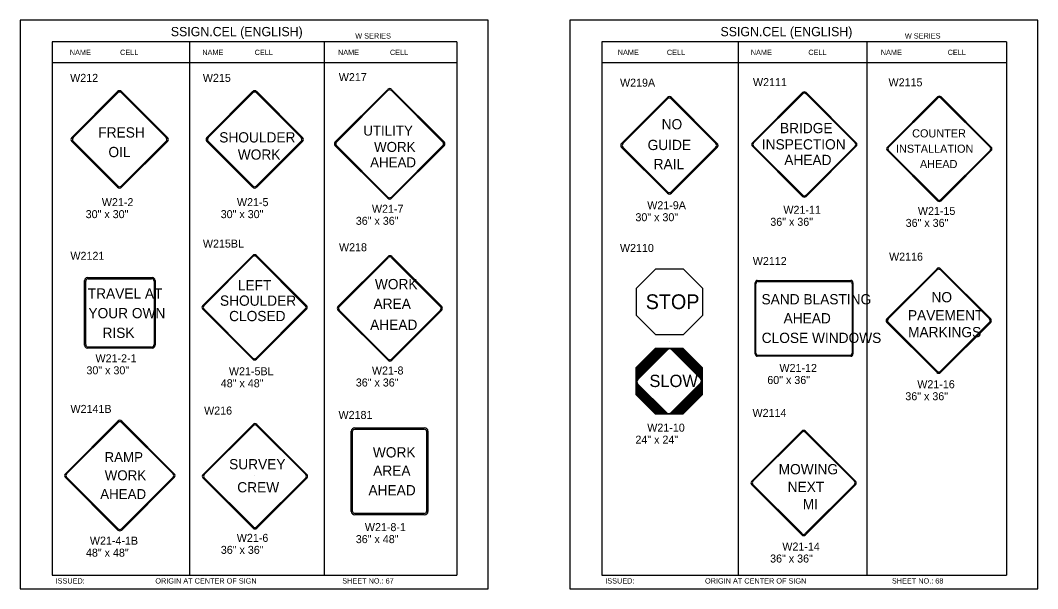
# Model space of a CAD drawing. Extents: x -5299 to 22597, y -19549 to -1808.
# Drawn here: x 121 to 1646, y -8230 to -7378 of the extents above; entities that cross this region are included whole.
import ezdxf

# ---------------------------------------------------------------- set-up
doc = ezdxf.new("R2010")
doc.units = 0
for name, color, linetype in [('Level 1', 7, 'Continuous'), ('Level 2', 7, 'Continuous'), ('Level 3', 7, 'Continuous'), ('Level 62', 7, 'Continuous')]:
    doc.layers.add(name, color=color, linetype=linetype)

msp = doc.modelspace()

# ---------------------------------------------------------------- linework, layer by layer
at = {"layer": 'Level 1'}
for p, q in [((775.8, -7410), (168.7, -7410)), ((168.7, -7410), (168.7, -8210)), ((374.6, -7410), (374.6, -8210)), ((576.7, -7410), (576.7, -8210)), ((775.8, -7410), (775.8, -8210)), ((1599.7, -7410), (992.7, -7410)), ((992.7, -7410), (992.7, -8210)), ((1197.4, -7410), (1197.4, -8210)), ((1390.2, -7410), (1390.2, -8210)), ((1599.7, -7410), (1599.7, -8210)), ((775.8, -7441.7), (168.7, -7441.7)), ((1599.7, -7441.7), (992.7, -7441.7)), ((198.3, -7553.4), (267.1, -7484.6)), ((200.3, -7553.6), (267.3, -7486.6)), ((272.8, -7486.6), (339.9, -7553.6)), ((273.1, -7484.6), (341.8, -7553.4)), ((400.8, -7553.4), (469.5, -7484.6)), ((402.8, -7553.6), (469.8, -7486.6)), ((475.3, -7486.6), (542.3, -7553.6)), ((475.5, -7484.6), (544.3, -7553.4)), ((593.2, -7560.2), (672.1, -7481.3)), ((595.1, -7560.4), (672.3, -7483.2)), ((677.5, -7483.2), (754.7, -7560.4)), ((677.7, -7481.3), (756.5, -7560.2)), ((1218.7, -7561.3), (1293.8, -7486.2)), ((1299.2, -7486.2), (1374.3, -7561.3)), ((1022.5, -7562.3), (1091.3, -7493.5)), ((1024.5, -7562.5), (1091.5, -7495.5)), ((1097, -7495.5), (1164, -7562.5)), ((1097.3, -7493.5), (1166, -7562.3)), ((1220.5, -7561.5), (1294, -7488)), ((1299, -7488), (1372.5, -7561.5)), ((1421, -7567.8), (1496.1, -7492.7)), ((1422.8, -7568.1), (1496.4, -7494.5)), ((1501.3, -7494.5), (1574.9, -7568.1)), ((1501.5, -7492.7), (1576.7, -7567.8)), ((267.1, -7628.1), (198.3, -7559.4)), ((267.3, -7626.1), (200.3, -7559.1)), ((268.9, -7554.7), (268.9, -7554.7)), ((339.9, -7559.1), (272.8, -7626.1)), ((341.8, -7559.4), (273.1, -7628.1)), ((469.5, -7628.1), (400.8, -7559.4)), ((469.8, -7626.1), (402.8, -7559.1)), ((472.4, -7555.8), (472.4, -7555.8)), ((542.3, -7559.1), (475.3, -7626.1)), ((544.3, -7559.4), (475.5, -7628.1)), ((674.9, -7563), (674.9, -7563)), ((674.9, -7563), (674.9, -7563)), ((672.1, -7644.6), (593.2, -7565.8)), ((672.3, -7642.8), (595.1, -7565.6)), ((754.7, -7565.6), (677.5, -7642.8)), ((756.5, -7565.8), (677.7, -7644.6)), ((1091.3, -7637), (1022.5, -7568.3)), ((1091.5, -7635.1), (1024.5, -7568)), ((1094.4, -7565.7), (1094.4, -7565.7)), ((1164, -7568), (1097, -7635.1)), ((1166, -7568.3), (1097.3, -7637)), ((1293.8, -7641.8), (1218.7, -7566.7)), ((1294, -7640), (1220.5, -7566.4)), ((1296.8, -7564.1), (1296.8, -7564.1)), ((1372.5, -7566.4), (1299, -7640)), ((1374.3, -7566.7), (1299.2, -7641.8)), ((1496.1, -7648.3), (1421, -7573.2)), ((1496.4, -7646.5), (1422.8, -7573)), ((1498.2, -7570.6), (1498.2, -7570.6)), ((1574.9, -7573), (1501.3, -7646.5)), ((1576.7, -7573.2), (1501.5, -7648.3)), ((394.6, -7805.6), (469.7, -7730.5)), ((475.1, -7730.5), (550.2, -7805.6)), ((396.4, -7805.8), (469.9, -7732.2)), ((474.9, -7732.2), (548.4, -7805.8)), ((597.4, -7807.1), (672.5, -7732)), ((599.2, -7807.4), (672.7, -7733.8)), ((677.7, -7733.8), (751.2, -7807.4)), ((677.9, -7732), (753, -7807.1)), ((1420.2, -7825.5), (1495.4, -7750.3)), ((1422, -7825.7), (1495.6, -7752.1)), ((1500.5, -7752.1), (1574.1, -7825.7)), ((1500.7, -7750.3), (1575.9, -7825.5)), ((217.6, -7865.2), (217.6, -7767.9)), ((219.2, -7864), (219.2, -7769.2)), ((221.8, -7763.7), (319.1, -7763.7)), ((223.1, -7765.3), (317.9, -7765.3)), ((321.7, -7769.2), (321.7, -7864)), ((323.3, -7767.9), (323.3, -7865.2)), ((1222.9, -7877.9), (1222.9, -7771.7)), ((1224, -7876.8), (1224, -7772.8)), ((1225.8, -7767.9), (1366.4, -7767.9)), ((1226.7, -7769.3), (1365.5, -7769.3)), ((1368.2, -7772.8), (1368.2, -7876.8)), ((1369.3, -7771.7), (1369.3, -7877.9)), ((472.3, -7808), (472.3, -7808)), ((270.4, -7816.7), (270.4, -7816.7)), ((469.7, -7886.1), (394.6, -7811)), ((469.9, -7884.3), (396.4, -7810.7)), ((548.4, -7810.7), (474.9, -7884.3)), ((550.2, -7811), (475.1, -7886.1)), ((672.5, -7887.6), (597.4, -7812.5)), ((672.7, -7885.9), (599.2, -7812.3)), ((675.7, -7809.8), (675.7, -7809.8)), ((751.2, -7812.3), (677.7, -7885.9)), ((753, -7812.5), (677.9, -7887.6)), ((1295.9, -7825), (1295.9, -7825)), ((1495.4, -7906), (1420.2, -7830.9)), ((1495.6, -7904.2), (1422, -7830.6)), ((1497.8, -7828.3), (1497.8, -7828.3)), ((1574.1, -7830.6), (1500.5, -7904.2)), ((1575.9, -7830.9), (1500.7, -7906)), ((317.9, -7867.8), (223.1, -7867.8)), ((1093.8, -7859.5), (1093.8, -7859.5)), ((319.1, -7869.4), (221.8, -7869.4)), ((1044.2, -7913.4), (1088.3, -7869.3)), ((1044.2, -7912), (1086.8, -7869.3)), ((1044.2, -7910.6), (1085.4, -7869.3)), ((1044.2, -7909.1), (1084, -7869.3)), ((1044.2, -7907.7), (1082.5, -7869.3)), ((1044.2, -7906.3), (1081.1, -7869.3)), ((1044.2, -7904.8), (1079.7, -7869.3)), ((1044.2, -7903.4), (1078.2, -7869.3)), ((1044.2, -7901.9), (1076.8, -7869.3)), ((1044.2, -7900.5), (1075.4, -7869.3)), ((1044.2, -7899.1), (1073.9, -7869.3)), ((1044.3, -7917.6), (1092.1, -7869.8)), ((1044.7, -7914.3), (1089.1, -7869.9)), ((1045.2, -7915.3), (1090.4, -7870.1)), ((1046.9, -7916.5), (1091.3, -7872.1)), ((1096.9, -7869.4), (1143.1, -7915.6)), ((1098.1, -7872.1), (1141, -7915)), ((1098.6, -7869.7), (1142.5, -7913.6)), ((1100.3, -7869.9), (1143.2, -7912.9)), ((1101.1, -7869.3), (1143.3, -7911.6)), ((1102.5, -7869.3), (1143.3, -7910.1)), ((1104, -7869.3), (1143.3, -7908.7)), ((1105.4, -7869.3), (1143.3, -7907.2)), ((1106.8, -7869.3), (1143.3, -7905.8)), ((1108.3, -7869.3), (1143.3, -7904.4)), ((1109.7, -7869.3), (1143.3, -7902.9)), ((1111.2, -7869.3), (1143.3, -7901.5)), ((1112.6, -7869.3), (1143.3, -7900.1)), ((1114, -7869.3), (1143.3, -7898.6)), ((1366.4, -7881.7), (1225.8, -7881.7)), ((1365.5, -7880.3), (1226.7, -7880.3)), ((1086.3, -7968.5), (1044.2, -7926.3)), ((1084.9, -7968.5), (1044.2, -7927.7)), ((1083.5, -7968.5), (1044.2, -7929.2)), ((1089.9, -7967.8), (1044.7, -7922.6)), ((1087.7, -7968.4), (1044.7, -7925.4)), ((1088.7, -7968), (1045, -7924.3)), ((1089.8, -7966.2), (1046.9, -7923.3)), ((1142.8, -7921.5), (1096, -7968.3)), ((1141, -7921.8), (1096.7, -7966.2)), ((1142.5, -7923.3), (1097.3, -7968.5)), ((1143.2, -7924), (1098.8, -7968.4)), ((1143.3, -7925.3), (1100.1, -7968.5)), ((1143.3, -7926.7), (1101.6, -7968.5)), ((1143.3, -7928.2), (1103, -7968.5)), ((1143.3, -7929.6), (1104.4, -7968.5)), ((1082, -7968.5), (1044.2, -7930.6)), ((1080.6, -7968.5), (1044.2, -7932.1)), ((1079.2, -7968.5), (1044.2, -7933.5)), ((1077.7, -7968.5), (1044.2, -7934.9)), ((1076.3, -7968.5), (1044.2, -7936.4)), ((1074.8, -7968.5), (1044.2, -7937.8)), ((1073.4, -7968.5), (1044.2, -7939.2)), ((1143.3, -7931), (1105.9, -7968.5)), ((1143.3, -7932.5), (1107.3, -7968.5)), ((1143.3, -7933.9), (1108.8, -7968.5)), ((1143.3, -7935.4), (1110.2, -7968.5)), ((1143.3, -7936.8), (1111.6, -7968.5)), ((1143.3, -7938.2), (1113.1, -7968.5)), ((188.7, -8057.8), (267.5, -7978.9)), ((190.6, -8058), (267.8, -7980.8)), ((272.9, -7980.8), (350.2, -8058)), ((273.2, -7978.9), (352, -8057.8)), ((395.1, -8058.9), (470.3, -7983.8)), ((396.9, -8059.2), (470.5, -7985.6)), ((475.4, -7985.6), (549, -8059.2)), ((475.6, -7983.8), (550.8, -8058.9)), ((622.8, -7989), (726.8, -7989)), ((622.8, -7991), (726.8, -7991)), ((617.3, -8114.4), (617.3, -7994)), ((619.3, -8114.4), (619.3, -7994)), ((730.3, -7994), (730.3, -8114.4)), ((732.3, -7994), (732.3, -8114.4)), ((1217.6, -8069), (1292.8, -7993.9)), ((1219.4, -8069.2), (1293, -7995.7)), ((1297.9, -7995.7), (1371.5, -8069.2)), ((1298.1, -7993.9), (1373.3, -8069)), ((267.5, -8142.3), (188.7, -8063.4)), ((267.8, -8140.4), (190.6, -8063.2)), ((270.4, -8060.6), (270.4, -8060.6)), ((270.4, -8060.6), (270.4, -8060.6)), ((350.2, -8063.2), (272.9, -8140.4)), ((352, -8063.4), (273.2, -8142.3)), ((470.3, -8139.4), (395.1, -8064.3)), ((470.5, -8137.7), (396.9, -8064.1)), ((472.7, -8061.2), (472.7, -8061.2)), ((549, -8064.1), (475.4, -8137.7)), ((550.8, -8064.3), (475.6, -8139.4)), ((674.5, -8053.7), (674.5, -8053.7)), ((1292.8, -8149.5), (1217.6, -8074.4)), ((1293, -8147.7), (1219.4, -8074.2)), ((1295.5, -8072.2), (1295.5, -8072.2)), ((1371.5, -8074.2), (1297.9, -8147.7)), ((1373.3, -8074.4), (1298.1, -8149.5)), ((726.8, -8117.4), (622.8, -8117.4)), ((726.8, -8119.4), (622.8, -8119.4)), ((168.7, -8210), (775.8, -8210)), ((992.7, -8210), (1599.7, -8210))]:
    msp.add_line(p, q, dxfattribs=at)
for points in [[(1073.8, -7849.4), (1044.8, -7820.4), (1044.8, -7779.3), (1073.8, -7750.3), (1114.9, -7750.3), (1143.9, -7779.3), (1143.9, -7820.4), (1114.9, -7849.4), (1073.8, -7849.4)], [(1073.2, -7968.5), (1044.2, -7939.4), (1044.2, -7898.4), (1073.2, -7869.3), (1114.3, -7869.3), (1143.3, -7898.4), (1143.3, -7939.4), (1114.3, -7968.5), (1073.2, -7968.5)]]:
    msp.add_lwpolyline(points, dxfattribs=at)
for centre, radius, start, end in [((270.1, -7487.6), 4.23, 45, 135), ((270.1, -7489.3), 3.88, 45, 135), ((472.5, -7487.6), 4.23, 45, 135), ((472.5, -7489.3), 3.88, 45, 135), ((674.9, -7484.1), 3.98, 45, 135), ((674.9, -7485.8), 3.65, 45, 135), ((1296.5, -7488.9), 3.8, 45, 135), ((1296.5, -7490.4), 3.48, 45, 135), ((1094.3, -7496.5), 4.23, 45, 135), ((1094.3, -7498.3), 3.88, 45, 135), ((1498.8, -7495.4), 3.8, 45, 135), ((1498.8, -7496.9), 3.48, 45, 135), ((201.3, -7556.4), 4.23, 135, 225), ((203.1, -7556.4), 3.88, 135, 225), ((337.1, -7556.4), 3.88, 315, 45), ((338.9, -7556.4), 4.23, 315, 45), ((403.8, -7556.4), 4.23, 135, 225), ((405.5, -7556.4), 3.88, 135, 225), ((539.5, -7556.4), 3.88, 315, 45), ((541.3, -7556.4), 4.23, 315, 45), ((596, -7563), 3.98, 135, 225), ((597.7, -7563), 3.65, 135, 225), ((752.1, -7563), 3.65, 315, 45), ((753.7, -7563), 3.98, 315, 45), ((1025.5, -7565.3), 4.23, 135, 225), ((1027.3, -7565.3), 3.88, 135, 225), ((1161.3, -7565.3), 3.88, 315, 45), ((1163, -7565.3), 4.23, 315, 45), ((1221.4, -7564), 3.8, 135, 225), ((1222.9, -7564), 3.48, 135, 225), ((1370.1, -7564), 3.48, 315, 45), ((1371.6, -7564), 3.8, 315, 45), ((1423.7, -7570.5), 3.8, 135, 225), ((1425.3, -7570.5), 3.48, 135, 225), ((1572.4, -7570.5), 3.48, 315, 45), ((1574, -7570.5), 3.8, 315, 45), ((270.1, -7625.1), 4.23, 225, 315), ((270.1, -7623.4), 3.88, 225, 315), ((472.5, -7625.1), 4.23, 225, 315), ((472.5, -7623.4), 3.88, 225, 315), ((1094.3, -7634.1), 4.23, 225, 315), ((1094.3, -7632.3), 3.88, 225, 315), ((1296.5, -7637.6), 3.48, 225, 315), ((674.9, -7641.8), 3.98, 225, 315), ((674.9, -7640.2), 3.65, 225, 315), ((1296.5, -7639.1), 3.8, 225, 315), ((1498.8, -7645.6), 3.8, 225, 315), ((1498.8, -7644.1), 3.48, 225, 315), ((472.4, -7733.1), 3.8, 45, 135), ((472.4, -7734.7), 3.48, 45, 135), ((675.2, -7734.7), 3.8, 45, 135), ((675.2, -7736.2), 3.48, 45, 135), ((1498, -7753), 3.8, 45, 135), ((1498, -7754.6), 3.48, 45, 135), ((221.8, -7767.9), 4.23, 90, 180), ((223.1, -7769.2), 3.88, 90, 180), ((317.9, -7769.2), 3.88, 0, 90), ((319.1, -7767.9), 4.23, 0, 90), ((397.3, -7808.3), 3.8, 135, 225), ((398.8, -7808.3), 3.48, 135, 225), ((546, -7808.3), 3.48, 315, 45), ((547.5, -7808.3), 3.8, 315, 45), ((600.1, -7809.8), 3.8, 135, 225), ((601.6, -7809.8), 3.48, 135, 225), ((748.8, -7809.8), 3.48, 315, 45), ((750.3, -7809.8), 3.8, 315, 45), ((1422.9, -7828.2), 3.8, 135, 225), ((1424.5, -7828.2), 3.48, 135, 225), ((1571.6, -7828.2), 3.48, 315, 45), ((1573.2, -7828.2), 3.8, 315, 45), ((221.8, -7865.2), 4.23, 180, 270), ((223.1, -7864), 3.88, 180, 270), ((317.9, -7864), 3.88, 270, 0), ((319.1, -7865.2), 4.23, 270, 0), ((472.4, -7881.9), 3.48, 225, 315), ((1094.7, -7875.5), 4.83, 45, 135), ((472.4, -7883.4), 3.8, 225, 315), ((675.2, -7885), 3.8, 225, 315), ((675.2, -7883.4), 3.48, 225, 315), ((1498, -7903.3), 3.8, 225, 315), ((1498, -7901.7), 3.48, 225, 315), ((1050.3, -7919.9), 4.83, 135, 225), ((1137.6, -7918.4), 4.83, 315, 45), ((1093.2, -7962.8), 4.83, 225, 315), ((270.4, -7981.7), 3.98, 45, 135), ((270.4, -7983.4), 3.65, 45, 135), ((472.9, -7986.5), 3.8, 45, 135), ((472.9, -7988), 3.48, 45, 135), ((1295.4, -7996.6), 3.8, 45, 135), ((1295.4, -7998.1), 3.48, 45, 135), ((191.5, -8060.6), 3.98, 135, 225), ((193.1, -8060.6), 3.65, 135, 225), ((347.6, -8060.6), 3.65, 315, 45), ((349.2, -8060.6), 3.98, 315, 45), ((397.8, -8061.6), 3.8, 135, 225), ((399.4, -8061.6), 3.48, 135, 225), ((546.5, -8061.6), 3.48, 315, 45), ((548.1, -8061.6), 3.8, 315, 45), ((1220.3, -8071.7), 3.8, 135, 225), ((1221.9, -8071.7), 3.48, 135, 225), ((1369, -8071.7), 3.48, 315, 45), ((1370.6, -8071.7), 3.8, 315, 45), ((270.4, -8139.4), 3.98, 225, 315), ((270.4, -8137.8), 3.65, 225, 315), ((472.9, -8136.8), 3.8, 225, 315), ((472.9, -8135.2), 3.48, 225, 315), ((1295.4, -8146.8), 3.8, 225, 315), ((1295.4, -8145.3), 3.48, 225, 315)]:
    msp.add_arc(centre, radius, start, end, dxfattribs=at)
for centre, major_axis, ratio, start_param, end_param in [((1225.8, -7771.7), (0, 3.8), 0.771373, 0, 1.570796), ((1226.7, -7772.8), (0, 3.48), 0.771373, 0, 1.570796), ((1365.5, -7772.8), (0, 3.48), 0.771373, 4.712389, 6.283185), ((1366.4, -7771.7), (0, 3.8), 0.771373, 4.712389, 6.283185), ((1225.8, -7877.9), (0, -3.8), 0.771373, 4.712389, 6.283185), ((1226.7, -7876.8), (0, -3.48), 0.771373, 4.712389, 6.283185), ((1365.5, -7876.8), (0, -3.48), 0.771373, 0, 1.570796), ((1366.4, -7877.9), (0, -3.8), 0.771373, 0, 1.570796), ((622.8, -7994), (-5.48, 0), 0.909253, 4.712389, 6.283185), ((622.8, -7994), (-3.48, 0), 0.857082, 4.712389, 6.283185), ((726.8, -7994), (-5.48, 0), 0.909253, 3.141593, 4.712389), ((726.8, -7994), (-3.48, 0), 0.857082, 3.141593, 4.712389), ((622.8, -8114.4), (5.48, 0), 0.909253, 3.141593, 4.712389), ((622.8, -8114.4), (3.48, 0), 0.857082, 3.141593, 4.712389), ((726.8, -8114.4), (3.48, 0), 0.857082, 4.712389, 6.283185), ((726.8, -8114.4), (5.48, 0), 0.909253, 4.712389, 6.283185)]:
    msp.add_ellipse(centre, major_axis=major_axis, ratio=ratio, start_param=start_param, end_param=end_param, dxfattribs=at)
at = {"layer": 'Level 3'}
for p, q in [((674.9, -7563), (674.9, -7563)), ((270.4, -8060.6), (270.4, -8060.6))]:
    msp.add_line(p, q, dxfattribs=at)
at = {"layer": 'Level 62'}
for points in [[(121.2, -8230.2), (822.3, -8230.2), (822.3, -7377.8), (121.2, -7377.8)], [(945.2, -8230.2), (1646.3, -8230.2), (1646.3, -7377.8), (945.2, -7377.8)]]:
    msp.add_lwpolyline(points, close=True, dxfattribs=at)

# ---------------------------------------------------------------- texts
at = {"layer": 'Level 1'}
for s, height, p in [('NO', 15.37, (1082.6, -7541.3)), ('BRIDGE', 15.37, (1260, -7547.1)), ('FRESH', 15.37, (238.1, -7553.6)), ('SHOULDER', 15.37, (419.4, -7561)), ('UTILITY', 14.93, (635.3, -7550.7)), ('COUNTER', 12.19, (1458.1, -7553.4)), ('WORK', 14.93, (651.5, -7575.1)), ('GUIDE', 15.37, (1061.6, -7572.4)), ('INSPECTION', 15.37, (1232.8, -7571.5)), ('INSTALLATION', 12.191, (1433.9, -7576.4)), ('OIL', 15.37, (253.3, -7583)), ('WORK', 15.37, (447.2, -7586.8)), ('AHEAD', 14.93, (645.6, -7598.2)), ('RAIL', 15.37, (1070.6, -7601.1)), ('AHEAD', 15.37, (1266.4, -7594.9)), ('AHEAD', 12.19, (1469.8, -7599.4)), ('WORK', 15.37, (652.7, -7781.1)), ('TRAVEL AT', 15.37, (222.3, -7795.2)), ('SHOULDER', 15.37, (420.5, -7805.9)), ('STOP', 22.13, (1058.7, -7810.9)), ('SAND BLASTING', 15.368, (1232.3, -7803.8)), ('NO', 15.37, (1487.1, -7800.7)), ('AREA', 15.37, (650.7, -7810.6)), ('YOUR OWN', 15.37, (223.3, -7824.6)), ('CLOSED', 15.37, (434.2, -7829)), ('AHEAD', 15.37, (1265.4, -7832.3)), ('PAVEMENT', 15.37, (1451.8, -7827.8)), ('RISK', 15.37, (244.4, -7854.1)), ('AHEAD', 15.37, (645.6, -7842.1)), ('MARKINGS', 15.37, (1452, -7853.1)), ('CLOSE WINDOWS', 15.368, (1232.6, -7861.7)), ('SLOW', 18.44, (1064.3, -7927.8)), ('WORK', 15.37, (649.7, -8033.4)), ('RAMP', 14.93, (247.4, -8040.3)), ('SURVEY', 15.37, (434.2, -8051.2)), ('AREA', 15.37, (650.2, -8060.9)), ('MOWING', 15.37, (1258, -8058.7)), ('WORK', 14.93, (247.7, -8067.6)), ('AHEAD', 14.93, (241, -8095.8)), ('CREW', 15.37, (446.4, -8085.8)), ('AHEAD', 15.37, (643.1, -8090.2)), ('NEXT', 15.37, (1271.5, -8085.2)), (' MI', 15.37, (1288.4, -8111.1))]:
    msp.add_text(s, height=height, dxfattribs=at).set_placement(p)
at = {"layer": 'Level 2'}
for s, p in [('W217', (598.6, -7469)), ('W212', (195.9, -7470.1)), ('W215', (394.8, -7470.1)), ('W219A', (1020.2, -7477.3)), ('W2111', (1219.5, -7476.5)), ('W2115', (1422.7, -7476.8)), ('W215BL', (394.9, -7718.7)), ('W218', (598.9, -7724.1)), ('W2110', (1020.1, -7725.2)), ('W2121', (196.3, -7737)), ('W2116', (1423.5, -7738.2)), ('W2112', (1219.2, -7744.8)), ('W2141B', (196.4, -7966.6)), ('W216', (396.7, -7969.1)), ('W2114', (1218.8, -7972.6)), ('W2181', (598.2, -7975.6))]:
    msp.add_text(s, height=12, dxfattribs=at).set_placement(p)
at = {"layer": 'Level 3'}
for s, height, p in [('SSIGN.CEL (ENGLISH)', 13.857, (346.8, -7401.6)), ('SSIGN.CEL (ENGLISH)', 13.857, (1170.8, -7401.6)), ('W SERIES', 7.92, (623.3, -7405.1)), ('W SERIES', 7.92, (1447.2, -7405.1)), ('NAME', 7.92, (195.4, -7429.8)), ('CELL', 7.92, (270.7, -7429.8)), ('NAME', 7.92, (394, -7429.8)), ('CELL', 7.92, (472.5, -7429.8)), ('NAME', 7.92, (597.4, -7429.8)), ('CELL', 7.92, (675.3, -7429.8)), ('NAME', 7.92, (1016.8, -7429.8)), ('CELL', 7.92, (1090.4, -7429.8)), ('NAME', 7.92, (1216.2, -7429.8)), ('CELL', 7.92, (1302.5, -7429.8)), ('NAME', 7.92, (1411.1, -7429.8)), ('CELL', 7.92, (1511.3, -7429.8)), ('W21-2', 12, (243.4, -7656.5)), ('W21-5', 12, (445.9, -7656.5)), ('W21-7', 12, (648.3, -7666.5)), ('W21-9A', 12, (1061, -7661.1)), ('30" x 30"', 12, (219.2, -7674.5)), ('30" x 30"', 12, (421.6, -7674.5)), ('30" x 30"', 12, (1043.3, -7679.1)), ('W21-11', 12, (1265.1, -7668)), ('W21-15', 12, (1466.7, -7669.6)), ('36" x 36"', 12, (624.1, -7684.5)), ('36" x 36"', 12, (1245.5, -7686)), ('36" x 36"', 12, (1448.4, -7687.6)), ('LEFT', 15.37, (447.3, -7782.8)), ('W21-2-1', 12, (233.9, -7890.7)), ('30" x 30"', 12, (220.3, -7908.7)), ('W21-5BL', 12, (433.9, -7910.1)), ('W21-8', 12, (648.3, -7909)), ('W21-12', 12, (1259.2, -7905.2)), ('36" x 36"', 12, (624.1, -7927)), ('60" x 36"', 12, (1241, -7923.2)), ('48" x 48"', 12, (421.7, -7928.1)), ('W21-16', 12, (1465.8, -7929.6)), ('36" x 36"', 12, (1447.9, -7947.6)), ('W21-10', 12, (1061, -7994.7)), ('24" x 24"', 12, (1043.3, -8012.7)), ('W21-8-1', 12, (637.7, -8143.9)), ('W21-4-1B', 12, (225.5, -8164.2)), ('W21-6', 12, (445.7, -8160)), ('36" x 48"', 12, (624.1, -8161.9)), ('48" x 48"', 12, (219.6, -8182.2)), ('36" x 36"', 12, (421.8, -8178)), ('W21-14', 12, (1263.5, -8173)), ('36" x 36"', 12, (1245.2, -8191)), ('ISSUED:', 7.92, (174.1, -8222.5)), ('ORIGIN AT CENTER OF SIGN', 7.918, (323.6, -8222.5)), ('SHEET NO.: 67', 7.918, (603.8, -8222.5)), ('ISSUED:', 7.92, (998.1, -8222.5)), ('ORIGIN AT CENTER OF SIGN', 7.918, (1147.6, -8222.5)), ('SHEET NO.: 68', 7.918, (1427.8, -8222.5))]:
    msp.add_text(s, height=height, dxfattribs=at).set_placement(p)

doc.saveas('drawing.dxf')
